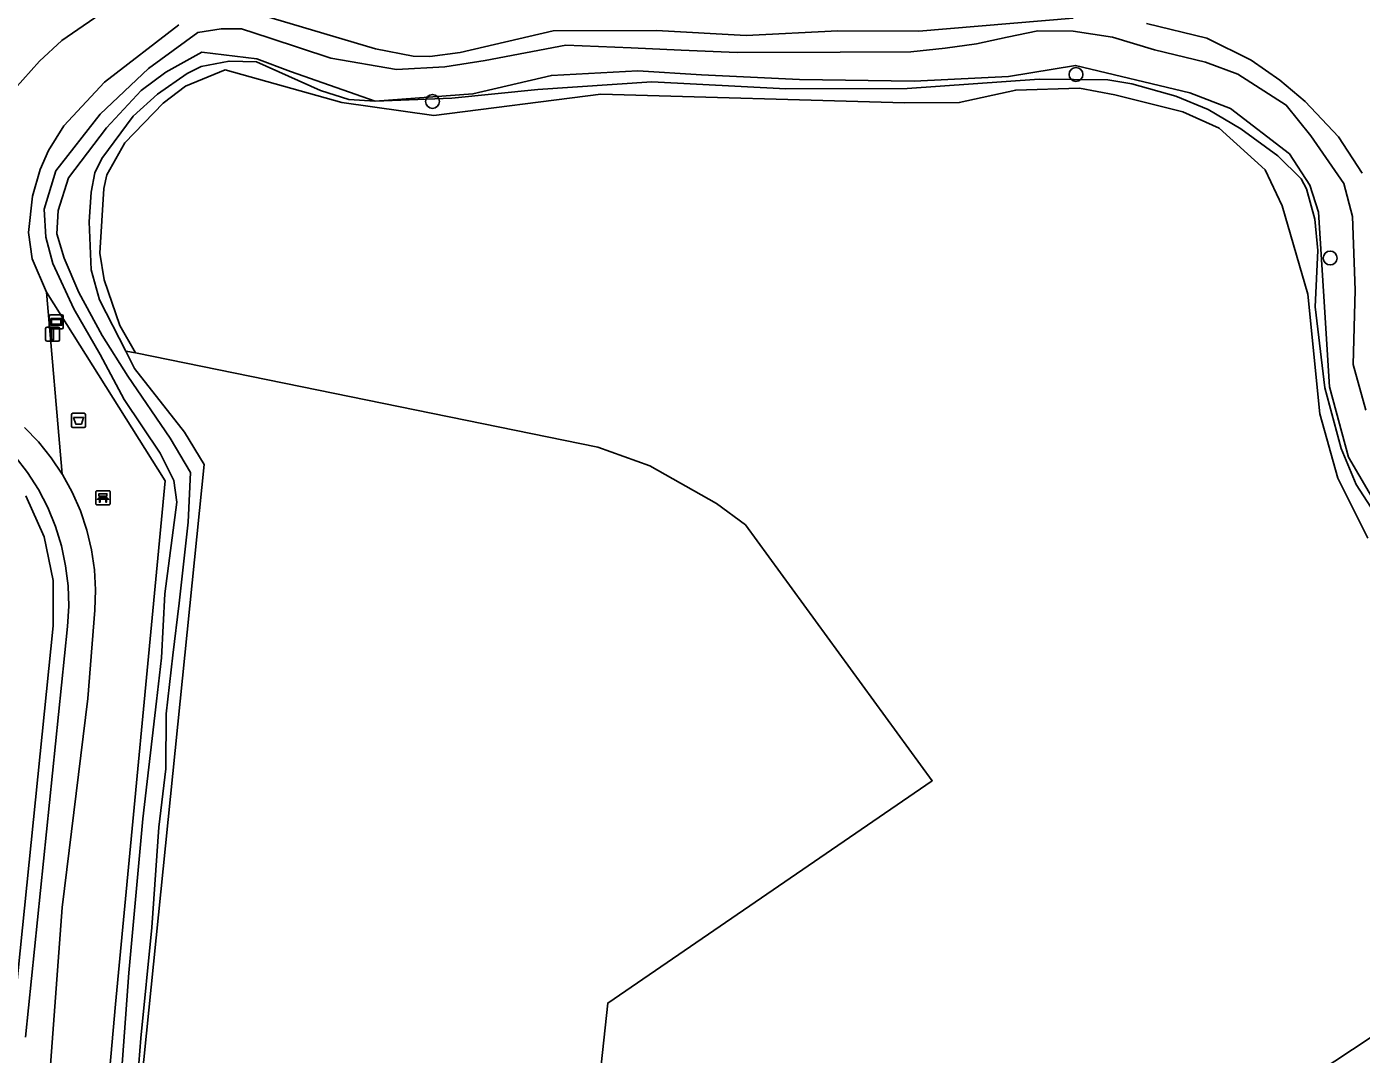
# Model space of a CAD drawing. Extents: x 162026 to 163502, y 387295 to 388169.
# Drawn here: x 163231.8 to 163326, y 387662 to 387734.6 of the extents above; entities that cross this region are included whole.
import ezdxf

# ---------------------------------------------------------------- set-up
doc = ezdxf.new("R2010")
doc.units = 0
for name, color, linetype in [('IMGEO_Afsluitpaal', 7, 'Continuous'), ('IMGEO_Afvalbak', 7, 'Continuous'), ('IMGEO_Bank', 7, 'Continuous'), ('IMGEO_Boom', 7, 'Continuous'), ('IMGEO_Fietspad_gesloten', 7, 'Continuous'), ('IMGEO_Grasland_overig', 7, 'Continuous'), ('IMGEO_Groenvoorziening', 7, 'Continuous'), ('IMGEO_Hek', 7, 'Continuous'), ('IMGEO_Informatiebord', 7, 'Continuous'), ('IMGEO_Loofbos', 7, 'Continuous'), ('IMGEO_Oever', 7, 'Continuous'), ('IMGEO_Waterloop', 7, 'Continuous')]:
    doc.layers.add(name, color=color, linetype=linetype)

msp = doc.modelspace()

# ---------------------------------------------------------------- linework, layer by layer
at = {"layer": 'IMGEO_Afsluitpaal'}
for p, q in [((163233.119, 387712.439), (163233.119, 387713.239)), ((163233.119, 387713.239), (163233.119, 387712.439)), ((163233.219, 387713.339), (163234.009, 387713.339)), ((163234.009, 387713.339), (163233.219, 387713.339)), ((163234.109, 387713.239), (163234.109, 387712.439)), ((163234.109, 387712.439), (163234.109, 387713.239)), ((163234.009, 387712.339), (163233.219, 387712.339)), ((163233.219, 387712.339), (163234.009, 387712.339))]:
    msp.add_line(p, q, dxfattribs=at)
msp.add_lwpolyline([(163233.539, 387713.214), (163233.689, 387713.214), (163233.689, 387712.464), (163233.539, 387712.464), (163233.539, 387713.214)], dxfattribs=at)
for centre, start, end in [((163233.219, 387713.239), 90, 180), ((163233.219, 387713.239), 90, 180), ((163233.219, 387712.439), 180, 270), ((163233.219, 387712.439), 180, 270), ((163234.009, 387713.239), 0, 90), ((163234.009, 387713.239), 360, 90), ((163234.009, 387712.439), 270, 0), ((163234.009, 387712.439), 270, 0)]:
    msp.add_arc(centre, 0.1, start, end, dxfattribs=at)
at = {"layer": 'IMGEO_Afvalbak'}
for p, q in [((163234.952, 387706.352), (163234.952, 387707.152)), ((163234.952, 387707.152), (163234.952, 387706.352)), ((163235.052, 387707.252), (163235.842, 387707.252)), ((163235.842, 387707.252), (163235.052, 387707.252)), ((163235.942, 387707.152), (163235.942, 387706.352)), ((163235.942, 387706.352), (163235.942, 387707.152)), ((163235.842, 387706.252), (163235.052, 387706.252)), ((163235.052, 387706.252), (163235.842, 387706.252))]:
    msp.add_line(p, q, dxfattribs=at)
msp.add_lwpolyline([(163235.095, 387706.966), (163235.799, 387706.966), (163235.65, 387706.496), (163235.244, 387706.496), (163235.095, 387706.966)], dxfattribs=at)
for centre, start, end in [((163235.052, 387707.152), 90, 180), ((163235.052, 387707.152), 90, 180), ((163235.842, 387707.152), 0, 90), ((163235.842, 387707.152), 360, 90), ((163235.052, 387706.352), 180, 270), ((163235.052, 387706.352), 180, 270), ((163235.842, 387706.352), 270, 0), ((163235.842, 387706.352), 270, 0)]:
    msp.add_arc(centre, 0.1, start, end, dxfattribs=at)
at = {"layer": 'IMGEO_Bank'}
for p, q in [((163236.672, 387700.861), (163236.672, 387701.702)), ((163236.672, 387701.702), (163236.672, 387700.861)), ((163236.747, 387701.786), (163237.588, 387701.786)), ((163237.588, 387701.786), (163236.747, 387701.786)), ((163237.369, 387701.184), (163236.976, 387701.184)), ((163236.981, 387701.292), (163236.981, 387701.398)), ((163237.025, 387701.398), (163237.025, 387701.292)), ((163237.313, 387701.404), (163237.031, 387701.404)), ((163237.031, 387701.286), (163237.313, 387701.286)), ((163237.319, 387701.292), (163237.319, 387701.398)), ((163237.363, 387701.398), (163237.363, 387701.292)), ((163237.672, 387701.711), (163237.672, 387700.87)), ((163237.672, 387700.87), (163237.672, 387701.711)), ((163237.597, 387700.786), (163236.756, 387700.786)), ((163236.756, 387700.786), (163237.597, 387700.786))]:
    msp.add_line(p, q, dxfattribs=at)
for points in [[(163236.919, 387701.184), (163236.777, 387701.184), (163236.889, 387701.286), (163236.975, 387701.286)], [(163236.975, 387701.404), (163236.889, 387701.404), (163236.889, 387701.565), (163237.452, 387701.565), (163237.452, 387701.404), (163237.369, 387701.404)], [(163236.969, 387701.177), (163236.969, 387700.97), (163236.926, 387700.97), (163236.926, 387701.177)], [(163237.369, 387701.286), (163237.452, 387701.286), (163237.564, 387701.184), (163237.425, 387701.184)], [(163237.419, 387701.177), (163237.419, 387700.97), (163237.375, 387700.97), (163237.375, 387701.177)]]:
    msp.add_lwpolyline(points, dxfattribs=at)
for centre, radius, start, end in [((163236.75, 387701.708), 0.0779, 92.4484, 184.28452), ((163236.75, 387701.708), 0.0779, 92.4484, 184.28452), ((163236.919, 387701.177), 0.00671, 2.89567, 87.10433), ((163236.976, 387701.177), 0.00671, 92.89567, 177.10433), ((163236.974, 387701.397), 0.00671, 2.89567, 87.10433), ((163236.974, 387701.293), 0.00671, 272.89567, 357.10433), ((163237.031, 387701.397), 0.00671, 92.89567, 177.10433), ((163237.031, 387701.293), 0.00671, 182.89567, 267.10433), ((163237.313, 387701.397), 0.00671, 2.89567, 87.10433), ((163237.313, 387701.293), 0.00671, 272.89567, 357.10433), ((163237.37, 387701.397), 0.00671, 92.89567, 177.10433), ((163237.37, 387701.293), 0.00671, 182.89567, 267.10433), ((163237.368, 387701.177), 0.00671, 2.89567, 87.10433), ((163237.425, 387701.177), 0.00671, 92.89567, 177.10433), ((163237.594, 387701.708), 0.0779, 2.4484, 94.28452), ((163237.594, 387701.708), 0.0779, 2.4484, 94.28452), ((163236.75, 387700.864), 0.0779, 182.4484, 274.28452), ((163236.75, 387700.864), 0.0779, 182.4484, 274.28452), ((163237.594, 387700.864), 0.0779, 272.4484, 4.28452), ((163237.594, 387700.864), 0.0779, 272.4484, 4.28452)]:
    msp.add_arc(centre, radius, start, end, dxfattribs=at)
at = {"layer": 'IMGEO_Boom'}
for centre in [(163305.896, 387731.192), (163260.449, 387729.285), (163323.852, 387718.221)]:
    msp.add_circle(centre, 0.489, dxfattribs=at)
at = {"layer": 'IMGEO_Fietspad_gesloten'}
for points in [[(163231.239, 387634.273), (163232.291, 387645.31), (163234.282, 387672.347), (163236.099, 387687.103), (163236.595, 387693.342), (163236.645, 387694.772), (163236.567, 387696.2), (163236.361, 387697.616), (163236.03, 387699.007), (163235.576, 387700.364), (163235.003, 387701.674), (163234.314, 387702.928), (163234.296, 387702.954), (163233.517, 387704.116), (163232.617, 387705.227), (163231.621, 387706.254)], [(163230.968, 387704.21), (163231.844, 387703.074), (163232.614, 387701.864), (163233.273, 387700.59), (163233.816, 387699.262), (163234.238, 387697.891), (163234.536, 387696.487), (163234.707, 387695.063), (163234.75, 387693.629), (163234.665, 387692.197), (163231.712, 387663.171)]]:
    msp.add_lwpolyline(points, dxfattribs=at)
at = {"layer": 'IMGEO_Grasland_overig'}
for points in [[(163326.519, 387698.424), (163324.394, 387702.671), (163323.11, 387707.216), (163322.276, 387715.664), (163320.464, 387721.902), (163319.26, 387724.455), (163316.015, 387727.384), (163313.452, 387728.558), (163308.643, 387729.748), (163306.14, 387730.226), (163301.644, 387730.083), (163297.654, 387729.203), (163293.792, 387729.179), (163272.33, 387729.792), (163260.54, 387728.293), (163254.039, 387729.197), (163245.814, 387731.527), (163242.992, 387730.365), (163241.414, 387729.171), (163238.716, 387726.36), (163237.453, 387724.108), (163237.228, 387723.143), (163236.946, 387718.564), (163237.248, 387716.69), (163238.357, 387713.455), (163239.471, 387711.521), (163272.128, 387704.864), (163275.803, 387703.54), (163280.497, 387700.888), (163282.551, 387699.384), (163295.746, 387681.292), (163272.825, 387665.591), (163269.013, 387630.285)], [(163231.712, 387663.171), (163234.665, 387692.197), (163234.75, 387693.629), (163234.707, 387695.063), (163234.536, 387696.487), (163234.238, 387697.891), (163233.816, 387699.262), (163233.273, 387700.59), (163232.614, 387701.864), (163231.844, 387703.074), (163230.968, 387704.21)], [(163231.716, 387701.415), (163233.007, 387698.52), (163233.663, 387695.445), (163233.665, 387692.247), (163230.716, 387663.262)], [(163230.716, 387663.262), (163233.665, 387692.247), (163233.663, 387695.445), (163233.007, 387698.52), (163231.716, 387701.415)], [(163347.962, 387677.188), (163271.571, 387626.723), (163258.503, 387617.238), (163251.828, 387612.006), (163234.158, 387616.77), (163233.76, 387616.929), (163227.704, 387623.688)], [(163271.571, 387626.723), (163347.962, 387677.188)]]:
    msp.add_lwpolyline(points, dxfattribs=at)
msp.add_lwpolyline([(163233.782, 387617.173), (163238.054, 387665.501), (163241.555, 387702.478), (163233.194, 387715.81), (163234.296, 387702.954), (163234.314, 387702.928), (163235.003, 387701.674), (163235.576, 387700.364), (163236.03, 387699.007), (163236.361, 387697.616), (163236.567, 387696.2), (163236.645, 387694.772), (163236.595, 387693.342), (163236.099, 387687.103), (163234.282, 387672.347), (163232.291, 387645.31), (163231.239, 387634.273), (163230.724, 387631.441), (163229.958, 387628.663), (163228.947, 387625.965), (163227.704, 387623.688), (163233.76, 387616.929)], close=True, dxfattribs=at)
at = {"layer": 'IMGEO_Groenvoorziening'}
for points in [[(163237.734, 387735.96), (163234.261, 387733.585), (163232.7, 387732.136), (163230.925, 387730.148)], [(163247.622, 387735.604), (163256.415, 387733.005), (163259.085, 387732.486), (163260.264, 387732.447), (163262.391, 387732.745), (163268.979, 387734.273), (163276.268, 387734.298), (163282.597, 387733.938), (163289.084, 387734.273), (163294.797, 387734.237), (163305.69, 387735.164)], [(163231.621, 387706.254), (163232.617, 387705.227), (163233.517, 387704.116), (163234.296, 387702.954), (163233.194, 387715.81), (163232.177, 387718.172), (163231.914, 387720.033), (163232.193, 387722.595), (163232.736, 387724.47), (163233.318, 387725.806), (163234.416, 387727.56), (163237.286, 387730.642), (163242.519, 387734.691)], [(163310.889, 387734.791), (163315.15, 387733.748), (163318.274, 387732.196), (163320.284, 387730.794), (163322.079, 387729.268), (163324.445, 387726.783), (163326.113, 387724.223)], [(163331.225, 387693.665), (163325.683, 387702.221), (163324.632, 387704.767), (163323.484, 387709.055), (163322.782, 387714.775), (163322.976, 387718.756), (163322.763, 387720.96), (163322.189, 387723.099), (163321.791, 387723.813), (163320.164, 387725.44), (163317.53, 387727.343), (163315.228, 387728.712), (163312.958, 387729.645), (163309.831, 387730.529), (163308.141, 387730.819), (163303.302, 387730.858), (163293.964, 387730.201), (163285.404, 387730.171), (163275.944, 387730.659), (163267.887, 387730.134), (163261.812, 387729.524), (163256.397, 387729.302), (163254.543, 387729.423), (163252.535, 387730.057), (163248.011, 387732.089), (163246.08, 387732.14), (163244.097, 387731.759), (163243.124, 387731.255), (163241.02, 387729.804), (163239.309, 387728.243), (163237.103, 387725.259), (163236.599, 387724.242), (163236.331, 387722.87), (163236.204, 387720.783), (163236.349, 387717.399), (163236.93, 387715.263), (163238.777, 387711.651), (163239.471, 387711.521), (163238.357, 387713.455), (163237.248, 387716.69), (163236.946, 387718.564), (163237.228, 387723.143), (163237.453, 387724.108), (163238.716, 387726.36), (163241.414, 387729.171), (163242.992, 387730.365), (163245.814, 387731.527), (163254.039, 387729.197), (163260.54, 387728.293), (163272.33, 387729.792), (163293.792, 387729.179), (163297.654, 387729.203), (163301.644, 387730.083), (163306.14, 387730.226), (163308.643, 387729.748), (163313.452, 387728.558), (163316.015, 387727.384), (163319.26, 387724.455), (163320.464, 387721.902), (163322.276, 387715.664), (163323.11, 387707.216), (163324.394, 387702.671), (163326.519, 387698.424)]]:
    msp.add_lwpolyline(points, dxfattribs=at)
at = {"layer": 'IMGEO_Hek'}
for points in [[(163239.471, 387711.521), (163238.357, 387713.455), (163237.248, 387716.69), (163236.946, 387718.564), (163237.228, 387723.143), (163237.453, 387724.108), (163238.716, 387726.36), (163241.414, 387729.171), (163242.992, 387730.365), (163245.814, 387731.527), (163254.039, 387729.197), (163260.54, 387728.293), (163272.33, 387729.792), (163293.792, 387729.179), (163297.654, 387729.203), (163301.644, 387730.083), (163306.14, 387730.226), (163308.643, 387729.748), (163313.452, 387728.558), (163316.015, 387727.384), (163319.26, 387724.455), (163320.464, 387721.902), (163322.276, 387715.664), (163323.11, 387707.216), (163324.394, 387702.671), (163326.519, 387698.424)], [(163271.571, 387626.723), (163269.013, 387630.285), (163272.825, 387665.591), (163295.746, 387681.292), (163282.551, 387699.384), (163280.497, 387700.888), (163275.803, 387703.54), (163272.128, 387704.864), (163239.471, 387711.521)]]:
    msp.add_lwpolyline(points, dxfattribs=at)
at = {"layer": 'IMGEO_Informatiebord'}
for p, q in [((163233.382, 387713.314), (163233.382, 387714.114)), ((163233.382, 387714.114), (163233.382, 387713.314)), ((163233.482, 387714.214), (163234.272, 387714.214)), ((163234.272, 387714.214), (163233.482, 387714.214)), ((163234.372, 387714.114), (163234.372, 387713.314)), ((163234.372, 387713.314), (163234.372, 387714.114)), ((163234.272, 387713.214), (163233.482, 387713.214)), ((163233.482, 387713.214), (163234.272, 387713.214))]:
    msp.add_line(p, q, dxfattribs=at)
for points in [[(163233.483, 387713.946), (163234.271, 387713.946), (163234.271, 387713.482), (163233.483, 387713.482), (163233.483, 387713.946)], [(163233.548, 387713.881), (163233.548, 387713.547), (163234.206, 387713.547), (163234.206, 387713.881), (163233.548, 387713.881)]]:
    msp.add_lwpolyline(points, dxfattribs=at)
for centre, start, end in [((163233.482, 387714.114), 90, 180), ((163233.482, 387714.114), 90, 180), ((163234.272, 387714.114), 0, 90), ((163234.272, 387714.114), 360, 90), ((163233.482, 387713.314), 180, 270), ((163233.482, 387713.314), 180, 270), ((163234.272, 387713.314), 270, 0), ((163234.272, 387713.314), 270, 0)]:
    msp.add_arc(centre, 0.1, start, end, dxfattribs=at)
at = {"layer": 'IMGEO_Loofbos'}
for points in [[(163230.925, 387730.148), (163232.7, 387732.136), (163234.261, 387733.585), (163237.734, 387735.96), (163236.54, 387736.49), (163235.878, 387739.4), (163235.217, 387742.84), (163232.703, 387746.279), (163229.264, 387748.131)], [(163269.013, 387630.285), (163272.825, 387665.591), (163295.746, 387681.292), (163282.551, 387699.384), (163280.497, 387700.888), (163275.803, 387703.54), (163272.128, 387704.864), (163239.471, 387711.521), (163238.777, 387711.651), (163239.405, 387710.424), (163242.935, 387705.92), (163244.326, 387703.646), (163239.727, 387658.358)]]:
    msp.add_lwpolyline(points, dxfattribs=at)
at = {"layer": 'IMGEO_Oever'}
for points in [[(163305.69, 387735.164), (163294.797, 387734.237), (163289.084, 387734.273), (163282.597, 387733.938), (163276.268, 387734.298), (163268.979, 387734.273), (163262.391, 387732.745), (163260.264, 387732.447), (163259.085, 387732.486), (163256.415, 387733.005), (163247.622, 387735.604)], [(163242.519, 387734.691), (163237.286, 387730.642), (163234.416, 387727.56), (163233.318, 387725.806), (163232.736, 387724.47), (163232.193, 387722.595), (163231.914, 387720.033), (163232.177, 387718.172), (163233.194, 387715.81), (163241.555, 387702.478), (163238.054, 387665.501), (163233.782, 387617.173)], [(163237.491, 387647.091), (163239.002, 387667.724), (163239.976, 387678.596), (163240.951, 387686.906), (163241.313, 387689.986), (163241.536, 387694.494), (163242.384, 387700.979), (163242.188, 387702.497), (163241.209, 387704.447), (163238.679, 387708.233), (163236.966, 387711.415), (163235.104, 387714.637), (163233.63, 387717.844), (163233.125, 387719.688), (163233.01, 387721.679), (163233.846, 387724.38), (163236.979, 387728.377), (163240.381, 387731.615), (163243.874, 387734.144), (163245.522, 387734.405), (163246.966, 387734.413), (163248.908, 387733.77), (163253.256, 387732.331), (163257.908, 387731.532), (163261.319, 387731.727), (163264.166, 387732.186), (163269.874, 387733.269), (163274.485, 387733.063), (163278.021, 387732.905), (163281.971, 387732.729), (163289.244, 387732.758), (163294.239, 387732.778), (163296.663, 387733.046), (163298.87, 387733.358), (163301.036, 387733.814), (163303.192, 387734.268), (163305.688, 387734.251), (163308.467, 387733.812), (163311.433, 387732.921), (163315.047, 387732.062), (163317.34, 387731.199), (163320.744, 387729.028), (163322.483, 387726.847), (163324.817, 387723.476), (163325.433, 387721.158), (163325.615, 387715.946), (163325.485, 387710.695), (163326.362, 387707.478)], [(163326.113, 387724.223), (163324.445, 387726.783), (163322.079, 387729.268), (163320.284, 387730.794), (163318.274, 387732.196), (163315.15, 387733.748), (163310.889, 387734.791)], [(163328.969, 387697.641), (163325.141, 387704.162), (163323.794, 387709.13), (163323.373, 387715.882), (163323.024, 387721.467), (163322.409, 387723.371), (163320.976, 387725.59), (163316.811, 387728.794), (163313.927, 387729.895), (163305.864, 387731.823), (163301.119, 387731.053), (163296.836, 387730.843), (163294.459, 387730.727), (163286.374, 387730.826), (163279.445, 387731.158), (163274.941, 387731.456), (163268.845, 387731.121), (163263.3, 387729.811), (163256.398, 387729.313), (163250.408, 387731.402), (163248.048, 387732.283), (163244.166, 387732.762), (163241.606, 387731.35), (163239.875, 387730.061), (163237.421, 387727.43), (163234.742, 387723.889), (163234.018, 387721.576), (163233.913, 387719.925), (163234.443, 387718.213), (163235.467, 387715.794), (163237.114, 387712.746), (163238.93, 387709.867), (163241.925, 387705.498), (163243.343, 387703.079), (163243.197, 387699.553), (163242.545, 387693.833), (163242.115, 387690.164), (163241.632, 387686.032), (163241.623, 387682.131), (163241.127, 387678.021), (163240.63, 387670.924), (163239.853, 387663.121), (163239.494, 387658.645)], [(163239.727, 387658.358), (163244.326, 387703.646), (163242.935, 387705.92), (163239.405, 387710.424), (163238.777, 387711.651), (163236.93, 387715.263), (163236.349, 387717.399), (163236.204, 387720.783), (163236.331, 387722.87), (163236.599, 387724.242), (163237.103, 387725.259), (163239.309, 387728.243), (163241.02, 387729.804), (163243.124, 387731.255), (163244.097, 387731.759), (163246.08, 387732.14), (163248.011, 387732.089), (163252.535, 387730.057), (163254.543, 387729.423), (163256.397, 387729.302), (163261.812, 387729.524), (163267.887, 387730.134), (163275.944, 387730.659), (163285.404, 387730.171), (163293.964, 387730.201), (163303.302, 387730.858), (163308.141, 387730.819), (163309.831, 387730.529), (163312.958, 387729.645), (163315.228, 387728.712), (163317.53, 387727.343), (163320.164, 387725.44), (163321.791, 387723.813), (163322.189, 387723.099), (163322.763, 387720.96), (163322.976, 387718.756), (163322.782, 387714.775), (163323.484, 387709.055), (163324.632, 387704.767), (163325.683, 387702.221), (163331.225, 387693.665)]]:
    msp.add_lwpolyline(points, dxfattribs=at)
at = {"layer": 'IMGEO_Waterloop'}
for points in [[(163326.362, 387707.478), (163325.485, 387710.695), (163325.615, 387715.946), (163325.433, 387721.158), (163324.817, 387723.476), (163322.483, 387726.847), (163320.744, 387729.028), (163317.34, 387731.199), (163315.047, 387732.062), (163311.433, 387732.921), (163308.467, 387733.812), (163305.688, 387734.251), (163303.192, 387734.268), (163301.036, 387733.814), (163298.87, 387733.358), (163296.663, 387733.046), (163294.239, 387732.778), (163289.244, 387732.758), (163281.971, 387732.729), (163278.021, 387732.905), (163274.485, 387733.063), (163269.874, 387733.269), (163264.166, 387732.186), (163261.319, 387731.727), (163257.908, 387731.532), (163253.256, 387732.331), (163248.908, 387733.77), (163246.966, 387734.413), (163245.522, 387734.405), (163243.874, 387734.144), (163240.381, 387731.615), (163236.979, 387728.377), (163233.846, 387724.38), (163233.01, 387721.679), (163233.125, 387719.688), (163233.63, 387717.844), (163235.104, 387714.637), (163236.966, 387711.415), (163238.679, 387708.233), (163241.209, 387704.447), (163242.188, 387702.497), (163242.384, 387700.979), (163241.536, 387694.494), (163241.313, 387689.986), (163240.951, 387686.906), (163239.976, 387678.596), (163239.002, 387667.724), (163237.491, 387647.091)], [(163239.494, 387658.645), (163239.853, 387663.121), (163240.63, 387670.924), (163241.127, 387678.021), (163241.623, 387682.131), (163241.632, 387686.032), (163242.115, 387690.164), (163242.545, 387693.833), (163243.197, 387699.553), (163243.343, 387703.079), (163241.925, 387705.498), (163238.93, 387709.867), (163237.114, 387712.746), (163235.467, 387715.794), (163234.443, 387718.213), (163233.913, 387719.925), (163234.018, 387721.576), (163234.742, 387723.889), (163237.421, 387727.43), (163239.875, 387730.061), (163241.606, 387731.35), (163244.166, 387732.762), (163248.048, 387732.283), (163250.408, 387731.402), (163256.398, 387729.313), (163263.3, 387729.811), (163268.845, 387731.121), (163274.941, 387731.456), (163279.445, 387731.158), (163286.374, 387730.826), (163294.459, 387730.727), (163296.836, 387730.843), (163301.119, 387731.053), (163305.864, 387731.823), (163313.927, 387729.895), (163316.811, 387728.794), (163320.976, 387725.59), (163322.409, 387723.371), (163323.024, 387721.467), (163323.373, 387715.882), (163323.794, 387709.13), (163325.141, 387704.162), (163328.969, 387697.641)]]:
    msp.add_lwpolyline(points, dxfattribs=at)

doc.saveas('drawing.dxf')
